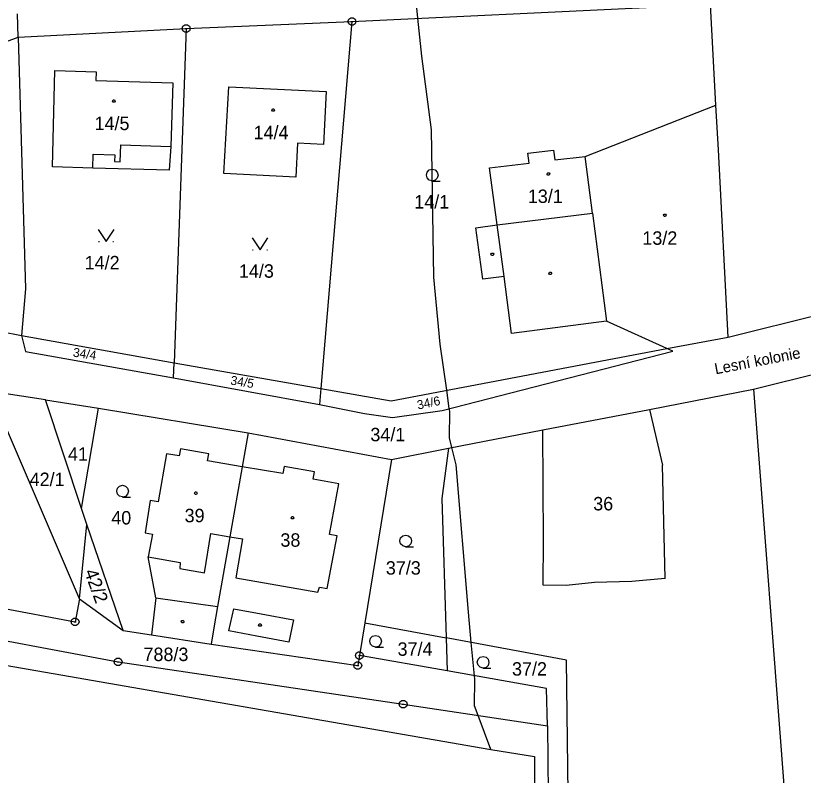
# Model space of a CAD drawing. Extents: x -759060 to -757386, y -1172273 to -1170948.
# Drawn here: x -757796.3 to -757696.5, y -1171332.5 to -1171236.4 of the extents above; entities that cross this region are included whole.
import ezdxf

# ---------------------------------------------------------------- set-up
doc = ezdxf.new("R2010")
doc.units = 0
for name, color, linetype in [('Vrstva 1', 7, 'Continuous'), ('Vrstva 11', 7, 'Continuous'), ('Vrstva 12', 7, 'Continuous'), ('Vrstva 2', 7, 'Continuous'), ('Vrstva 3', 7, 'Continuous'), ('Vrstva 4', 7, 'Continuous'), ('Vrstva 5', 7, 'Continuous'), ('Vrstva 7', 7, 'Continuous'), ('Vrstva 8', 7, 'Continuous')]:
    doc.layers.add(name, color=color, linetype=linetype)

msp = doc.modelspace()

# ---------------------------------------------------------------- linework, layer by layer
at = {"layer": 'Vrstva 1'}
for p, q in [((-757707.63, -1171247.69), (-757708.3, -1171234.95)), ((-757795.96, -1171239.11), (-757796.05, -1171236.15)), ((-757753.7, -1171237.12), (-757716.43, -1171235.34)), ((-757774.69, -1171238.02), (-757753.7, -1171237.12)), ((-757753.7, -1171237.12), (-757757.65, -1171283.57)), ((-757795.96, -1171239.11), (-757774.69, -1171238.02)), ((-757774.69, -1171238.02), (-757776.21, -1171280.34)), ((-757804.1, -1171242.01), (-757795.96, -1171239.11)), ((-757795.96, -1171239.11), (-757795.03, -1171270.95)), ((-757791.64, -1171255.51), (-757791.34, -1171243.32)), ((-757791.34, -1171243.32), (-757786.1, -1171243.5)), ((-757786.1, -1171243.5), (-757786.14, -1171244.58)), ((-757786.14, -1171244.58), (-757776.39, -1171244.9)), ((-757776.39, -1171244.9), (-757776.65, -1171252.93)), ((-757769.94, -1171256.37), (-757769.29, -1171245.39)), ((-757769.29, -1171245.39), (-757756.95, -1171245.97)), ((-757756.95, -1171245.97), (-757757.29, -1171252.67)), ((-757724.16, -1171254.19), (-757707.63, -1171247.69)), ((-757707.28, -1171253.36), (-757707.63, -1171247.69)), ((-757776.65, -1171252.93), (-757776.84, -1171255.93)), ((-757760.61, -1171252.51), (-757760.82, -1171256.81)), ((-757757.29, -1171252.67), (-757760.61, -1171252.51)), ((-757731.42, -1171253.78), (-757728.17, -1171253.39)), ((-757731.27, -1171255.04), (-757731.42, -1171253.78)), ((-757728.17, -1171253.39), (-757728.02, -1171254.65)), ((-757706.07, -1171277.06), (-757707.28, -1171253.36)), ((-757736.27, -1171255.64), (-757731.27, -1171255.04)), ((-757728.02, -1171254.65), (-757724.16, -1171254.19)), ((-757723.23, -1171261.4), (-757724.16, -1171254.19)), ((-757786.53, -1171255.68), (-757791.64, -1171255.51)), ((-757776.84, -1171255.93), (-757786.53, -1171255.68)), ((-757735.31, -1171262.86), (-757736.27, -1171255.64)), ((-757760.82, -1171256.81), (-757769.94, -1171256.37)), ((-757723.23, -1171261.4), (-757721.48, -1171275.06)), ((-757737.99, -1171263.22), (-757735.31, -1171262.86)), ((-757737.14, -1171269.74), (-757737.99, -1171263.22)), ((-757734.44, -1171269.38), (-757737.14, -1171269.74)), ((-757733.48, -1171276.61), (-757734.44, -1171269.38)), ((-757795.03, -1171270.95), (-757795.57, -1171276.86)), ((-757706.07, -1171277.06), (-757690.01, -1171273.06)), ((-757702.86, -1171283.66), (-757667.12, -1171274.77)), ((-757721.48, -1171275.06), (-757733.48, -1171276.61)), ((-757713.82, -1171278.52), (-757721.48, -1171275.06)), ((-757798.11, -1171276.36), (-757795.57, -1171276.86)), ((-757795.57, -1171276.86), (-757776.21, -1171280.34)), ((-757795.57, -1171276.86), (-757795.05, -1171278.87)), ((-757713.82, -1171278.52), (-757706.07, -1171277.06)), ((-757795.05, -1171278.87), (-757776.28, -1171282.21)), ((-757748.74, -1171285.12), (-757713.82, -1171278.52)), ((-757742.27, -1171286.35), (-757713.08, -1171278.86)), ((-757713.08, -1171278.86), (-757713.82, -1171278.52)), ((-757776.28, -1171282.21), (-757776.21, -1171280.34)), ((-757776.21, -1171280.34), (-757757.65, -1171283.57)), ((-757776.28, -1171282.21), (-757757.82, -1171285.58)), ((-757792.53, -1171285.02), (-757799.49, -1171283.93)), ((-757788.2, -1171310.18), (-757799.49, -1171283.93)), ((-757757.65, -1171283.57), (-757757.82, -1171285.58)), ((-757757.65, -1171283.57), (-757748.74, -1171285.12)), ((-757716.03, -1171286.21), (-757702.86, -1171283.66)), ((-757702.86, -1171283.66), (-757698.36, -1171341.97)), ((-757792.53, -1171285.02), (-757785.78, -1171286.08)), ((-757787.94, -1171298.77), (-757792.53, -1171285.02)), ((-757757.82, -1171285.58), (-757752.1, -1171286.72)), ((-757787.94, -1171298.77), (-757785.78, -1171286.08)), ((-757785.78, -1171286.08), (-757766.84, -1171289.2)), ((-757752.1, -1171286.72), (-757748.57, -1171287.24)), ((-757748.57, -1171287.24), (-757742.27, -1171286.35)), ((-757729.52, -1171288.82), (-757716.03, -1171286.21)), ((-757716.03, -1171286.21), (-757714.35, -1171293.29)), ((-757741.48, -1171291.14), (-757729.52, -1171288.82)), ((-757729.44, -1171302.81), (-757729.52, -1171288.82)), ((-757766.84, -1171289.2), (-757767.6, -1171293.47)), ((-757766.84, -1171289.2), (-757748.69, -1171292.54)), ((-757777.18, -1171291.83), (-757778.26, -1171297.92)), ((-757775.58, -1171292.11), (-757777.18, -1171291.83)), ((-757775.42, -1171291.21), (-757775.58, -1171292.11)), ((-757771.84, -1171291.83), (-757775.42, -1171291.21)), ((-757772, -1171292.74), (-757771.84, -1171291.83)), ((-757748.69, -1171292.54), (-757741.48, -1171291.14)), ((-757741.48, -1171291.14), (-757742.3, -1171297.48)), ((-757767.6, -1171293.47), (-757772, -1171292.74)), ((-757748.69, -1171292.54), (-757752.07, -1171313.22)), ((-757767.6, -1171293.47), (-757769.17, -1171302.33)), ((-757714.05, -1171307.64), (-757714.35, -1171293.29)), ((-757779.25, -1171297.75), (-757779.9, -1171301.84)), ((-757778.26, -1171297.92), (-757779.25, -1171297.75)), ((-757742.3, -1171297.48), (-757741.78, -1171315.12)), ((-757787.26, -1171300.77), (-757787.94, -1171298.77)), ((-757788.2, -1171310.18), (-757787.26, -1171300.77)), ((-757782.69, -1171314.22), (-757787.26, -1171300.77)), ((-757779.9, -1171301.84), (-757778.98, -1171302.01)), ((-757778.98, -1171302.01), (-757779.49, -1171304.88)), ((-757769.17, -1171302.33), (-757770.74, -1171311.15)), ((-757729.5, -1171308.48), (-757729.44, -1171302.81)), ((-757778.54, -1171310.08), (-757779.49, -1171304.88)), ((-757823.62, -1171306.53), (-757788.76, -1171313.1)), ((-757714.05, -1171307.64), (-757718.25, -1171308.01)), ((-757726.57, -1171308.51), (-757729.5, -1171308.48)), ((-757722.98, -1171308.12), (-757726.57, -1171308.51)), ((-757718.25, -1171308.01), (-757722.98, -1171308.12)), ((-757824.36, -1171310.46), (-757783.31, -1171318.17)), ((-757788.2, -1171310.18), (-757788.76, -1171313.1)), ((-757788.2, -1171310.18), (-757782.69, -1171314.22)), ((-757778.54, -1171310.08), (-757779.09, -1171314.77)), ((-757770.74, -1171311.15), (-757771.19, -1171313.88)), ((-757771.19, -1171313.88), (-757771.53, -1171315.91)), ((-757752.07, -1171313.22), (-757752.75, -1171317.36)), ((-757752.07, -1171313.22), (-757741.78, -1171315.12)), ((-757782.69, -1171314.22), (-757779.09, -1171314.77)), ((-757779.09, -1171314.77), (-757771.53, -1171315.91)), ((-757771.53, -1171315.91), (-757752.96, -1171318.64)), ((-757741.78, -1171315.12), (-757741.66, -1171319.31)), ((-757726.54, -1171317.94), (-757741.78, -1171315.12)), ((-757752.75, -1171317.36), (-757752.96, -1171318.64)), ((-757741.66, -1171319.31), (-757752.75, -1171317.36)), ((-757725.25, -1171420.93), (-757726.54, -1171317.94)), ((-757783.31, -1171318.17), (-757747.21, -1171323.54)), ((-757729.04, -1171321.55), (-757741.66, -1171319.31)), ((-757728.92, -1171326.25), (-757729.04, -1171321.55)), ((-757747.21, -1171323.54), (-757728.92, -1171326.25)), ((-757728.92, -1171326.25), (-757728.03, -1171421.25))]:
    msp.add_line(p, q, dxfattribs=at)
at = {"layer": 'Vrstva 11'}
for p, q in [((-757745.34, -1171236.72), (-757745.64, -1171233.88)), ((-757744.84, -1171241.51), (-757745.34, -1171236.72)), ((-757743.63, -1171250.84), (-757744.84, -1171241.51)), ((-757743.33, -1171269.48), (-757743.63, -1171250.84)), ((-757742.54, -1171277.96), (-757743.33, -1171269.48)), ((-757741.7, -1171283.79), (-757742.54, -1171277.96)), ((-757741.37, -1171286.12), (-757741.7, -1171283.79)), ((-757741.32, -1171286.43), (-757741.37, -1171286.12)), ((-757741.34, -1171289.82), (-757741.32, -1171286.43)), ((-757741.04, -1171291.06), (-757741.34, -1171289.82)), ((-757740.52, -1171293.22), (-757741.04, -1171291.06)), ((-757738.94, -1171311.86), (-757740.52, -1171293.22)), ((-757738.58, -1171315.71), (-757738.94, -1171311.86)), ((-757826.81, -1171313.53), (-757736.09, -1171329.25)), ((-757738.19, -1171319.93), (-757738.58, -1171315.71)), ((-757738.15, -1171320.34), (-757738.19, -1171319.93)), ((-757738.17, -1171323.73), (-757738.15, -1171320.34)), ((-757737.71, -1171324.95), (-757738.17, -1171323.73)), ((-757736.09, -1171329.25), (-757737.71, -1171324.95)), ((-757736.09, -1171329.25), (-757730.58, -1171330.14)), ((-757730.58, -1171330.14), (-757730.35, -1171423.74))]:
    msp.add_line(p, q, dxfattribs=at)
at = {"layer": 'Vrstva 12'}
for p, q in [((-757791.64, -1171255.51), (-757791.34, -1171243.32)), ((-757791.34, -1171243.32), (-757786.1, -1171243.5)), ((-757786.1, -1171243.5), (-757786.14, -1171244.58)), ((-757786.14, -1171244.58), (-757776.39, -1171244.9)), ((-757776.39, -1171244.9), (-757776.65, -1171252.93)), ((-757769.94, -1171256.37), (-757769.29, -1171245.39)), ((-757769.29, -1171245.39), (-757756.95, -1171245.97)), ((-757756.95, -1171245.97), (-757757.29, -1171252.67)), ((-757724.16, -1171254.19), (-757707.63, -1171247.69)), ((-757707.28, -1171253.36), (-757707.63, -1171247.69)), ((-757783.07, -1171254.87), (-757782.99, -1171252.72)), ((-757782.99, -1171252.72), (-757776.65, -1171252.93)), ((-757760.61, -1171252.51), (-757760.82, -1171256.81)), ((-757757.29, -1171252.67), (-757760.61, -1171252.51)), ((-757786.53, -1171255.68), (-757786.47, -1171253.9)), ((-757786.47, -1171253.9), (-757783.75, -1171254)), ((-757783.75, -1171254), (-757783.77, -1171254.86)), ((-757731.42, -1171253.78), (-757728.17, -1171253.39)), ((-757731.27, -1171255.04), (-757731.42, -1171253.78)), ((-757728.17, -1171253.39), (-757728.02, -1171254.65)), ((-757706.07, -1171277.06), (-757707.28, -1171253.36)), ((-757783.77, -1171254.86), (-757783.07, -1171254.87)), ((-757736.27, -1171255.64), (-757731.27, -1171255.04)), ((-757728.02, -1171254.65), (-757724.16, -1171254.19)), ((-757723.23, -1171261.4), (-757724.16, -1171254.19)), ((-757723.23, -1171261.4), (-757724.16, -1171254.19)), ((-757786.53, -1171255.68), (-757791.64, -1171255.51)), ((-757735.31, -1171262.86), (-757736.27, -1171255.64)), ((-757760.82, -1171256.81), (-757769.94, -1171256.37)), ((-757735.31, -1171262.86), (-757723.23, -1171261.4)), ((-757723.23, -1171261.4), (-757721.48, -1171275.06)), ((-757713.82, -1171278.52), (-757721.48, -1171275.06)), ((-757713.82, -1171278.52), (-757706.07, -1171277.06)), ((-757777.18, -1171291.83), (-757778.26, -1171297.92)), ((-757775.58, -1171292.11), (-757777.18, -1171291.83)), ((-757775.42, -1171291.21), (-757775.58, -1171292.11)), ((-757771.84, -1171291.83), (-757775.42, -1171291.21)), ((-757772, -1171292.74), (-757771.84, -1171291.83)), ((-757767.6, -1171293.47), (-757772, -1171292.74)), ((-757767.6, -1171293.47), (-757769.17, -1171302.33)), ((-757767.6, -1171293.47), (-757769.17, -1171302.33)), ((-757762.45, -1171294.33), (-757767.6, -1171293.47)), ((-757762.28, -1171293.43), (-757762.45, -1171294.33)), ((-757758.44, -1171294.11), (-757762.28, -1171293.43)), ((-757758.6, -1171295.04), (-757758.44, -1171294.11)), ((-757755.36, -1171295.64), (-757758.6, -1171295.04)), ((-757756.55, -1171302.04), (-757755.36, -1171295.64)), ((-757779.25, -1171297.75), (-757779.9, -1171301.84)), ((-757778.26, -1171297.92), (-757779.25, -1171297.75)), ((-757779.9, -1171301.84), (-757778.98, -1171302.01)), ((-757772.38, -1171306.92), (-757771.56, -1171301.92)), ((-757771.56, -1171301.92), (-757769.17, -1171302.33)), ((-757778.98, -1171302.01), (-757779.49, -1171304.88)), ((-757769.17, -1171302.33), (-757767.57, -1171302.61)), ((-757767.57, -1171302.61), (-757768.39, -1171307.54)), ((-757756.83, -1171308.89), (-757755.59, -1171302.22)), ((-757755.59, -1171302.22), (-757756.55, -1171302.04)), ((-757779.49, -1171304.88), (-757775.45, -1171305.6)), ((-757775.45, -1171305.6), (-757775.48, -1171306.36)), ((-757775.48, -1171306.36), (-757772.38, -1171306.92)), ((-757768.39, -1171307.54), (-757758.04, -1171309.35)), ((-757758.04, -1171309.35), (-757757.79, -1171308.71)), ((-757757.79, -1171308.71), (-757756.83, -1171308.89))]:
    msp.add_line(p, q, dxfattribs=at)
at = {"layer": 'Vrstva 3'}
for p, q in [((-757785.78, -1171264.96), (-757785.68, -1171264.96)), ((-757783.98, -1171264.96), (-757783.88, -1171264.96)), ((-757766.29, -1171266), (-757766.19, -1171266)), ((-757764.49, -1171266), (-757764.39, -1171266))]:
    msp.add_line(p, q, dxfattribs=at)
for points in [[(-757743.52, -1171257.29), (-757743.9, -1171257.19), (-757744.17, -1171256.92), (-757744.27, -1171256.55), (-757744.17, -1171256.18), (-757743.9, -1171255.91), (-757743.53, -1171255.81), (-757743.16, -1171255.91), (-757742.89, -1171256.18), (-757742.79, -1171256.56), (-757742.89, -1171256.94), (-757743.16, -1171257.21), (-757743.54, -1171257.31), (-757742.54, -1171257.31)], [(-757785.83, -1171263.46), (-757784.83, -1171264.96), (-757783.83, -1171263.46)], [(-757766.34, -1171264.5), (-757765.34, -1171266), (-757764.34, -1171264.5)], [(-757782.74, -1171297.3), (-757783.12, -1171297.2), (-757783.39, -1171296.93), (-757783.49, -1171296.56), (-757783.39, -1171296.19), (-757783.12, -1171295.92), (-757782.75, -1171295.82), (-757782.38, -1171295.92), (-757782.11, -1171296.19), (-757782.01, -1171296.57), (-757782.11, -1171296.95), (-757782.38, -1171297.22), (-757782.76, -1171297.32), (-757781.76, -1171297.32)], [(-757746.88, -1171303.6), (-757747.26, -1171303.5), (-757747.53, -1171303.23), (-757747.63, -1171302.86), (-757747.53, -1171302.49), (-757747.26, -1171302.22), (-757746.89, -1171302.12), (-757746.52, -1171302.22), (-757746.25, -1171302.49), (-757746.15, -1171302.87), (-757746.25, -1171303.25), (-757746.52, -1171303.52), (-757746.9, -1171303.62), (-757745.9, -1171303.62)], [(-757750.7, -1171316.3), (-757751.08, -1171316.2), (-757751.35, -1171315.93), (-757751.45, -1171315.56), (-757751.35, -1171315.19), (-757751.08, -1171314.92), (-757750.71, -1171314.82), (-757750.34, -1171314.92), (-757750.07, -1171315.19), (-757749.97, -1171315.57), (-757750.07, -1171315.95), (-757750.34, -1171316.22), (-757750.72, -1171316.32), (-757749.72, -1171316.32)], [(-757737.08, -1171318.96), (-757737.46, -1171318.86), (-757737.73, -1171318.59), (-757737.83, -1171318.22), (-757737.73, -1171317.85), (-757737.46, -1171317.58), (-757737.09, -1171317.48), (-757736.72, -1171317.58), (-757736.45, -1171317.85), (-757736.35, -1171318.23), (-757736.45, -1171318.61), (-757736.72, -1171318.88), (-757737.1, -1171318.98), (-757736.1, -1171318.98)]]:
    msp.add_lwpolyline(points, dxfattribs=at)
at = {"layer": 'Vrstva 4'}
for p, q in [((-757783.07, -1171254.87), (-757782.99, -1171252.72)), ((-757782.99, -1171252.72), (-757776.65, -1171252.93)), ((-757786.53, -1171255.68), (-757786.47, -1171253.9)), ((-757786.47, -1171253.9), (-757783.75, -1171254)), ((-757783.75, -1171254), (-757783.77, -1171254.86)), ((-757783.77, -1171254.86), (-757783.07, -1171254.87)), ((-757735.31, -1171262.86), (-757723.23, -1171261.4)), ((-757734.44, -1171269.38), (-757735.31, -1171262.86)), ((-757762.45, -1171294.33), (-757767.6, -1171293.47)), ((-757762.28, -1171293.43), (-757762.45, -1171294.33)), ((-757758.44, -1171294.11), (-757762.28, -1171293.43)), ((-757758.6, -1171295.04), (-757758.44, -1171294.11)), ((-757755.36, -1171295.64), (-757758.6, -1171295.04)), ((-757756.55, -1171302.04), (-757755.36, -1171295.64)), ((-757772.38, -1171306.92), (-757771.56, -1171301.92)), ((-757771.56, -1171301.92), (-757769.17, -1171302.33)), ((-757769.17, -1171302.33), (-757767.57, -1171302.61)), ((-757767.57, -1171302.61), (-757768.39, -1171307.54)), ((-757756.83, -1171308.89), (-757755.59, -1171302.22)), ((-757755.59, -1171302.22), (-757756.55, -1171302.04)), ((-757779.49, -1171304.88), (-757775.45, -1171305.6)), ((-757775.45, -1171305.6), (-757775.48, -1171306.36)), ((-757775.48, -1171306.36), (-757772.38, -1171306.92)), ((-757768.39, -1171307.54), (-757758.04, -1171309.35)), ((-757758.04, -1171309.35), (-757757.79, -1171308.71)), ((-757757.79, -1171308.71), (-757756.83, -1171308.89)), ((-757778.54, -1171310.08), (-757770.74, -1171311.15)), ((-757769.28, -1171314.24), (-757768.66, -1171311.44)), ((-757768.66, -1171311.44), (-757765.18, -1171312.1)), ((-757765.18, -1171312.1), (-757761.1, -1171312.87)), ((-757761.1, -1171312.87), (-757761.69, -1171315.67)), ((-757765.75, -1171314.9), (-757769.28, -1171314.24)), ((-757761.69, -1171315.67), (-757765.75, -1171314.9))]:
    msp.add_line(p, q, dxfattribs=at)
at = {"layer": 'Vrstva 5'}
for points in [[(-757783.76, -1171247.04), (-757783.67, -1171247.19), (-757783.76, -1171247.34), (-757783.94, -1171247.34), (-757784.03, -1171247.19), (-757783.94, -1171247.04)], [(-757763.59, -1171248.19), (-757763.5, -1171248.34), (-757763.59, -1171248.49), (-757763.77, -1171248.49), (-757763.86, -1171248.34), (-757763.77, -1171248.19)], [(-757728.73, -1171256.26), (-757728.64, -1171256.41), (-757728.73, -1171256.56), (-757728.91, -1171256.56), (-757729, -1171256.41), (-757728.91, -1171256.26)], [(-757713.98, -1171261.5), (-757713.89, -1171261.65), (-757713.98, -1171261.8), (-757714.16, -1171261.8), (-757714.25, -1171261.65), (-757714.16, -1171261.5)], [(-757735.83, -1171266.44), (-757735.74, -1171266.59), (-757735.83, -1171266.74), (-757736.01, -1171266.74), (-757736.1, -1171266.59), (-757736.01, -1171266.44)], [(-757728.49, -1171268.85), (-757728.4, -1171269), (-757728.49, -1171269.15), (-757728.67, -1171269.15), (-757728.76, -1171269), (-757728.67, -1171268.85)], [(-757773.39, -1171296.67), (-757773.3, -1171296.82), (-757773.39, -1171296.97), (-757773.57, -1171296.97), (-757773.66, -1171296.82), (-757773.57, -1171296.67)], [(-757761.14, -1171299.77), (-757761.05, -1171299.92), (-757761.14, -1171300.07), (-757761.32, -1171300.07), (-757761.41, -1171299.92), (-757761.32, -1171299.77)], [(-757775.06, -1171312.92), (-757774.97, -1171313.07), (-757775.06, -1171313.22), (-757775.24, -1171313.22), (-757775.33, -1171313.07), (-757775.24, -1171312.92)], [(-757765.26, -1171313.36), (-757765.17, -1171313.51), (-757765.26, -1171313.66), (-757765.44, -1171313.66), (-757765.53, -1171313.51), (-757765.44, -1171313.36)]]:
    msp.add_lwpolyline(points, close=True, dxfattribs=at)
at = {"layer": 'Vrstva 8'}
for p, q in [((-757753.82, -1171237.12), (-757753.58, -1171237.12)), ((-757774.81, -1171238.02), (-757774.57, -1171238.02)), ((-757788.88, -1171313.1), (-757788.64, -1171313.1)), ((-757752.87, -1171317.36), (-757752.63, -1171317.36)), ((-757783.43, -1171318.17), (-757783.19, -1171318.17)), ((-757753.08, -1171318.64), (-757752.84, -1171318.64)), ((-757747.33, -1171323.54), (-757747.09, -1171323.54))]:
    msp.add_line(p, q, dxfattribs=at)
for points in [[(-757753.55, -1171236.64), (-757753.3, -1171236.82), (-757753.2, -1171237.11), (-757753.3, -1171237.4), (-757753.55, -1171237.58), (-757753.86, -1171237.58), (-757754.11, -1171237.4), (-757754.21, -1171237.11), (-757754.11, -1171236.82), (-757753.86, -1171236.64)], [(-757774.54, -1171237.54), (-757774.29, -1171237.72), (-757774.19, -1171238.01), (-757774.29, -1171238.3), (-757774.54, -1171238.48), (-757774.85, -1171238.48), (-757775.1, -1171238.3), (-757775.2, -1171238.01), (-757775.1, -1171237.72), (-757774.85, -1171237.54)], [(-757788.61, -1171312.62), (-757788.36, -1171312.8), (-757788.26, -1171313.09), (-757788.36, -1171313.38), (-757788.61, -1171313.56), (-757788.92, -1171313.56), (-757789.17, -1171313.38), (-757789.27, -1171313.09), (-757789.17, -1171312.8), (-757788.92, -1171312.62)], [(-757752.6, -1171316.88), (-757752.35, -1171317.06), (-757752.25, -1171317.35), (-757752.35, -1171317.64), (-757752.6, -1171317.82), (-757752.91, -1171317.82), (-757753.16, -1171317.64), (-757753.26, -1171317.35), (-757753.16, -1171317.06), (-757752.91, -1171316.88)], [(-757783.16, -1171317.69), (-757782.91, -1171317.87), (-757782.81, -1171318.16), (-757782.91, -1171318.45), (-757783.16, -1171318.63), (-757783.47, -1171318.63), (-757783.72, -1171318.45), (-757783.82, -1171318.16), (-757783.72, -1171317.87), (-757783.47, -1171317.69)], [(-757752.81, -1171318.16), (-757752.56, -1171318.34), (-757752.46, -1171318.63), (-757752.56, -1171318.92), (-757752.81, -1171319.1), (-757753.12, -1171319.1), (-757753.37, -1171318.92), (-757753.47, -1171318.63), (-757753.37, -1171318.34), (-757753.12, -1171318.16)], [(-757747.06, -1171323.06), (-757746.81, -1171323.24), (-757746.71, -1171323.53), (-757746.81, -1171323.82), (-757747.06, -1171324), (-757747.37, -1171324), (-757747.62, -1171323.82), (-757747.72, -1171323.53), (-757747.62, -1171323.24), (-757747.37, -1171323.06)]]:
    msp.add_lwpolyline(points, close=True, dxfattribs=at)

# ---------------------------------------------------------------- texts
at = {"layer": 'Vrstva 2'}
for s, p in [('14/5', (-757786.303, -1171250.87)), ('14/4', (-757766.156, -1171252.02)), ('14/1', (-757745.808, -1171260.79)), ('13/1', (-757731.425, -1171260.09)), ('13/2', (-757716.917, -1171265.38)), ('14/2', (-757787.549, -1171268.49)), ('14/3', (-757768.013, -1171269.55)), ('34/1', (-757751.363, -1171290.25)), ('41', (-757789.657, -1171292.71)), ('42/1', (-757794.519, -1171295.92)), ('36', (-757723.142, -1171299)), ('39', (-757774.892, -1171300.5)), ('40', (-757784.182, -1171300.78)), ('38', (-757762.762, -1171303.6)), ('37/3', (-757749.408, -1171307.13)), ('37/4', (-757747.921, -1171317.4)), ('788/3', (-757780.104, -1171318.07)), ('37/2', (-757733.424, -1171319.91))]:
    msp.add_text(s, height=1.7, dxfattribs=at).set_placement(p)
for s, height, rotation, p in [('34/4', 1.14, 351.79609, (-757789.089, -1171279.529)), ('34/5', 1.14, 350.82206, (-757769.145, -1171283.062)), ('34/6', 1.14, 11.97482, (-757745.327, -1171286.244)), ('42/2', 1.7, 289.91664, (-757787.629, -1171306.753))]:
    msp.add_text(s, height=height, rotation=rotation, dxfattribs=at).set_placement(p)
at = {"layer": 'Vrstva 7'}
msp.add_text('Lesní kolonie', height=1.4, rotation=10.8862, dxfattribs=at).set_placement((-757707.635, -1171281.787))

doc.saveas('drawing.dxf')
